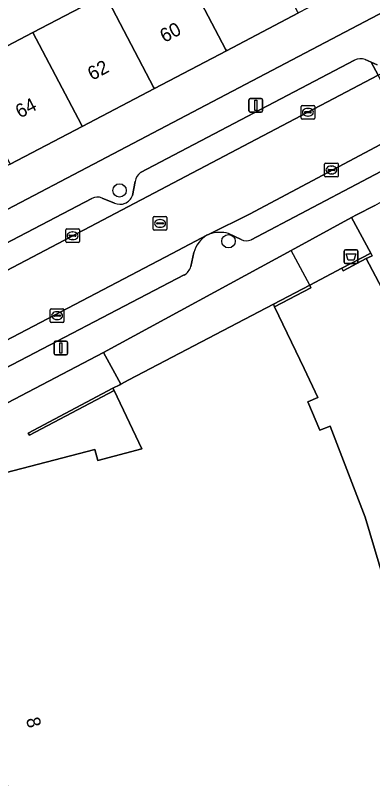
# Model space of a CAD drawing. Extents: x 163008 to 163854, y 382777 to 383982.
# Drawn here: x 163509.8 to 163535.9, y 383571.9 to 383627.6 of the extents above; entities that cross this region are included whole.
import ezdxf

# ---------------------------------------------------------------- set-up
doc = ezdxf.new("R2010")
doc.units = 0
for name, color, linetype in [('IMGEO_Afvalbak', 7, 'Continuous'), ('IMGEO_Boom', 7, 'Continuous'), ('IMGEO_Erf', 7, 'Continuous'), ('IMGEO_Hek', 7, 'Continuous'), ('IMGEO_Kolk', 7, 'Continuous'), ('IMGEO_Lichtmast', 7, 'Continuous'), ('IMGEO_Muur', 7, 'Continuous'), ('IMGEO_Pand', 7, 'Continuous'), ('IMGEO_Pand_nummerreeks', 7, 'Continuous'), ('IMGEO_Parkeervlak_open', 7, 'Continuous'), ('IMGEO_Rijbaan_lokaal_open', 7, 'Continuous'), ('IMGEO_Rioolput', 7, 'Continuous'), ('IMGEO_Voetpad_open', 7, 'Continuous')]:
    doc.layers.add(name, color=color, linetype=linetype)

msp = doc.modelspace()

# ---------------------------------------------------------------- linework, layer by layer
at = {"layer": 'IMGEO_Afvalbak'}
for p, q in [((163533.79, 383609.566), (163533.79, 383610.366)), ((163533.79, 383610.366), (163533.79, 383609.566)), ((163533.89, 383610.466), (163534.68, 383610.466)), ((163534.68, 383610.466), (163533.89, 383610.466)), ((163534.78, 383610.366), (163534.78, 383609.566)), ((163534.78, 383609.566), (163534.78, 383610.366)), ((163534.68, 383609.466), (163533.89, 383609.466)), ((163533.89, 383609.466), (163534.68, 383609.466))]:
    msp.add_line(p, q, dxfattribs=at)
msp.add_lwpolyline([(163533.933, 383610.18), (163534.637, 383610.18), (163534.488, 383609.71), (163534.082, 383609.71), (163533.933, 383610.18)], dxfattribs=at)
for centre, start, end in [((163533.89, 383610.366), 90, 180), ((163533.89, 383610.366), 90, 180), ((163534.68, 383610.366), 0, 90), ((163534.68, 383610.366), 360, 90), ((163533.89, 383609.566), 180, 270), ((163533.89, 383609.566), 180, 270), ((163534.68, 383609.566), 270, 0), ((163534.68, 383609.566), 270, 0)]:
    msp.add_arc(centre, 0.1, start, end, dxfattribs=at)
at = {"layer": 'IMGEO_Boom'}
for centre in [(163517.393, 383614.79), (163525.344, 383611.087)]:
    msp.add_circle(centre, 0.489, dxfattribs=at)
at = {"layer": 'IMGEO_Erf'}
msp.add_lwpolyline([(163573.296, 383648.71), (163572.639, 383649.878), (163567.271, 383647.061), (163562.012, 383644.301), (163556.752, 383641.54), (163551.493, 383638.78), (163546.233, 383636.02), (163540.972, 383633.259), (163535.713, 383630.499), (163530.453, 383627.738), (163525.193, 383624.978), (163519.934, 383622.218), (163514.674, 383619.457), (163509.414, 383616.697), (163504.155, 383613.937), (163500, 383611.756), (163498.895, 383611.176), (163493.636, 383608.416), (163488.375, 383605.656), (163483.05, 383602.861), (163484.352, 383600.383), (163496.281, 383606.645), (163500, 383608.597), (163573.963, 383647.424)], close=True, dxfattribs=at)
for points in [[(163470.061, 383627.398), (163479.446, 383609.721), (163484.774, 383612.517), (163490.033, 383615.277), (163495.293, 383618.038), (163500, 383620.508), (163500.553, 383620.798), (163505.812, 383623.558), (163511.073, 383626.319), (163516.333, 383629.08), (163521.592, 383631.84), (163526.852, 383634.6), (163525.523, 383637.132), (163525.472, 383637.229), (163530.731, 383639.988), (163530.782, 383639.892), (163530.87, 383639.723), (163532.111, 383637.36), (163537.371, 383640.121)], [(163552.189, 383557.011), (163552.957, 383578.182), (163552.957, 383589.318), (163552.957, 383593.256), (163544.154, 383593.256), (163535.402, 383609.817), (163533.722, 383608.929), (163533.625, 383609.112), (163531.269, 383607.886), (163531.358, 383607.701), (163528.712, 383606.31), (163530.858, 383601.795), (163531.855, 383599.696), (163531.124, 383599.374), (163532.008, 383597.315), (163532.755, 383597.603), (163535.313, 383590.961), (163537.366, 383584.104), (163536.603, 383583.918), (163537.2, 383581.61), (163537.97, 383581.812), (163539.467, 383574.855), (163540.441, 383567.775)]]:
    msp.add_lwpolyline(points, dxfattribs=at)
at = {"layer": 'IMGEO_Hek'}
for points in [[(163531.269, 383607.886), (163529.922, 383610.418)], [(163502.183, 383595.625), (163516.226, 383602.973)], [(163516.226, 383602.973), (163517.049, 383601.465)], [(163517.049, 383601.465), (163517.489, 383600.66)]]:
    msp.add_lwpolyline(points, dxfattribs=at)
at = {"layer": 'IMGEO_Kolk'}
for p, q in [((163530.64, 383620.07), (163530.64, 383620.922)), ((163530.715, 383620.996), (163531.567, 383620.996)), ((163531.128, 383620.776), (163531.153, 383620.776)), ((163531.641, 383620.922), (163531.641, 383620.07)), ((163530.899, 383620.49), (163530.899, 383620.502)), ((163531.337, 383620.453), (163530.939, 383620.453)), ((163530.942, 383620.539), (163531.34, 383620.539)), ((163531.151, 383620.216), (163531.126, 383620.216)), ((163531.383, 383620.502), (163531.383, 383620.49)), ((163531.567, 383619.996), (163530.715, 383619.996)), ((163532.359, 383615.858), (163532.359, 383616.71)), ((163532.434, 383616.784), (163533.286, 383616.784)), ((163533.36, 383616.71), (163533.36, 383615.858)), ((163532.618, 383616.278), (163532.618, 383616.29)), ((163533.056, 383616.241), (163532.658, 383616.241)), ((163532.661, 383616.327), (163533.059, 383616.327)), ((163532.847, 383616.564), (163532.872, 383616.564)), ((163533.102, 383616.29), (163533.102, 383616.278)), ((163533.286, 383615.784), (163532.434, 383615.784)), ((163532.87, 383616.004), (163532.845, 383616.004)), ((163513.465, 383611.062), (163513.465, 383611.914)), ((163513.54, 383611.988), (163514.392, 383611.988)), ((163513.953, 383611.768), (163513.978, 383611.768)), ((163514.466, 383611.914), (163514.466, 383611.062)), ((163513.724, 383611.482), (163513.724, 383611.494)), ((163514.162, 383611.445), (163513.764, 383611.445)), ((163513.767, 383611.531), (163514.165, 383611.531)), ((163513.976, 383611.208), (163513.951, 383611.208)), ((163514.208, 383611.494), (163514.208, 383611.482)), ((163514.392, 383610.988), (163513.54, 383610.988)), ((163512.411, 383606.159), (163513.263, 383606.159)), ((163512.336, 383605.233), (163512.336, 383606.085)), ((163512.595, 383605.653), (163512.595, 383605.665)), ((163513.033, 383605.616), (163512.635, 383605.616)), ((163512.638, 383605.702), (163513.036, 383605.702)), ((163512.824, 383605.939), (163512.849, 383605.939)), ((163513.079, 383605.665), (163513.079, 383605.653)), ((163513.337, 383606.085), (163513.337, 383605.233)), ((163513.263, 383605.159), (163512.411, 383605.159)), ((163512.847, 383605.379), (163512.822, 383605.379))]:
    msp.add_line(p, q, dxfattribs=at)
for points in [[(163530.64, 383620.07), (163530.64, 383620.922)], [(163530.715, 383620.996), (163531.567, 383620.996)], [(163531.641, 383620.922), (163531.641, 383620.07)], [(163531.567, 383619.996), (163530.715, 383619.996)], [(163532.359, 383615.858), (163532.359, 383616.71)], [(163532.434, 383616.784), (163533.286, 383616.784)], [(163533.36, 383616.71), (163533.36, 383615.858)], [(163533.286, 383615.784), (163532.434, 383615.784)], [(163513.465, 383611.062), (163513.465, 383611.914)], [(163513.54, 383611.988), (163514.392, 383611.988)], [(163514.466, 383611.914), (163514.466, 383611.062)], [(163514.392, 383610.988), (163513.54, 383610.988)], [(163512.411, 383606.159), (163513.263, 383606.159)], [(163512.336, 383605.233), (163512.336, 383606.085)], [(163513.337, 383606.085), (163513.337, 383605.233)], [(163513.263, 383605.159), (163512.411, 383605.159)]]:
    msp.add_lwpolyline(points, dxfattribs=at)
for centre, radius, start, end in [((163530.717, 383620.92), 0.0765, 91.552, 178.448), ((163530.717, 383620.92), 0.0765, 91.552, 178.448), ((163531.565, 383620.92), 0.0765, 1.552, 88.448), ((163531.565, 383620.92), 0.0765, 1.552, 88.448), ((163530.717, 383620.072), 0.0765, 181.552, 268.448), ((163530.717, 383620.072), 0.0765, 181.552, 268.448), ((163530.939, 383620.499), 0.0403, 85.8775, 175.7526), ((163530.936, 383620.489), 0.0366, 178.938, 274.7102), ((163531.34, 383620.496), 0.043, 264.8664, 352.4533), ((163531.344, 383620.501), 0.0386, 1.7309, 96.639), ((163531.565, 383620.072), 0.0765, 271.552, 358.448), ((163531.565, 383620.072), 0.0765, 271.552, 358.448), ((163532.436, 383616.708), 0.0765, 91.552, 178.448), ((163532.436, 383616.708), 0.0765, 91.552, 178.448), ((163533.284, 383616.708), 0.0765, 1.552, 88.448), ((163533.284, 383616.708), 0.0765, 1.552, 88.448), ((163532.658, 383616.287), 0.0403, 85.8775, 175.7526), ((163532.655, 383616.277), 0.0366, 178.938, 274.7102), ((163533.059, 383616.284), 0.043, 264.8664, 352.4533), ((163533.063, 383616.289), 0.0386, 1.7309, 96.639), ((163532.436, 383615.86), 0.0765, 181.552, 268.448), ((163532.436, 383615.86), 0.0765, 181.552, 268.448), ((163533.284, 383615.86), 0.0765, 271.552, 358.448), ((163533.284, 383615.86), 0.0765, 271.552, 358.448), ((163513.542, 383611.912), 0.0765, 91.552, 178.448), ((163513.542, 383611.912), 0.0765, 91.552, 178.448), ((163514.39, 383611.912), 0.0765, 1.552, 88.448), ((163514.39, 383611.912), 0.0765, 1.552, 88.448), ((163513.764, 383611.491), 0.0403, 85.8775, 175.7526), ((163513.761, 383611.481), 0.0366, 178.938, 274.7102), ((163514.165, 383611.488), 0.043, 264.8664, 352.4533), ((163514.169, 383611.493), 0.0386, 1.7309, 96.639), ((163513.542, 383611.064), 0.0765, 181.552, 268.448), ((163513.542, 383611.064), 0.0765, 181.552, 268.448), ((163514.39, 383611.064), 0.0765, 271.552, 358.448), ((163514.39, 383611.064), 0.0765, 271.552, 358.448), ((163512.413, 383606.083), 0.0765, 91.552, 178.448), ((163512.413, 383606.083), 0.0765, 91.552, 178.448), ((163513.261, 383606.083), 0.0765, 1.552, 88.448), ((163513.261, 383606.083), 0.0765, 1.552, 88.448), ((163512.635, 383605.662), 0.0403, 85.8775, 175.7526), ((163512.632, 383605.652), 0.0366, 178.938, 274.7102), ((163513.036, 383605.659), 0.043, 264.8664, 352.4533), ((163513.04, 383605.664), 0.0386, 1.7309, 96.639), ((163512.413, 383605.235), 0.0765, 181.552, 268.448), ((163512.413, 383605.235), 0.0765, 181.552, 268.448), ((163513.261, 383605.235), 0.0765, 271.552, 358.448), ((163513.261, 383605.235), 0.0765, 271.552, 358.448)]:
    msp.add_arc(centre, radius, start, end, dxfattribs=at)
for centre, major_axis, ratio, start_param, end_param in [((163531.127, 383620.496), (-0.387, 0.002), 0.722429, 4.712389, 7.853982), ((163531.152, 383620.496), (-0.39, 0.002), 0.717154, 1.570796, 4.712389), ((163532.846, 383616.284), (-0.387, 0.002), 0.722429, 4.712389, 7.853982), ((163532.871, 383616.284), (-0.39, 0.002), 0.717154, 1.570796, 4.712389), ((163513.952, 383611.488), (-0.387, 0.002), 0.722429, 4.712389, 7.853982), ((163513.977, 383611.488), (-0.39, 0.002), 0.717154, 1.570796, 4.712389), ((163512.823, 383605.659), (-0.387, 0.002), 0.722429, 4.712389, 7.853982), ((163512.848, 383605.659), (-0.39, 0.002), 0.717154, 1.570796, 4.712389)]:
    msp.add_ellipse(centre, major_axis=major_axis, ratio=ratio, start_param=start_param, end_param=end_param, dxfattribs=at)
at = {"layer": 'IMGEO_Lichtmast'}
for p, q in [((163526.837, 383620.593), (163526.837, 383621.393)), ((163526.837, 383621.393), (163526.837, 383620.593)), ((163526.937, 383621.493), (163527.727, 383621.493)), ((163527.727, 383621.493), (163526.937, 383621.493)), ((163527.827, 383621.393), (163527.827, 383620.593)), ((163527.827, 383620.593), (163527.827, 383621.393)), ((163527.727, 383620.493), (163526.937, 383620.493)), ((163526.937, 383620.493), (163527.727, 383620.493)), ((163512.611, 383602.909), (163512.611, 383603.709)), ((163512.611, 383603.709), (163512.611, 383602.909)), ((163512.711, 383603.809), (163513.501, 383603.809)), ((163513.501, 383603.809), (163512.711, 383603.809)), ((163513.601, 383603.709), (163513.601, 383602.909)), ((163513.601, 383602.909), (163513.601, 383603.709)), ((163513.501, 383602.809), (163512.711, 383602.809)), ((163512.711, 383602.809), (163513.501, 383602.809))]:
    msp.add_line(p, q, dxfattribs=at)
for points in [[(163527.257, 383621.368), (163527.407, 383621.368), (163527.407, 383620.618), (163527.257, 383620.618), (163527.257, 383621.368)], [(163513.031, 383603.684), (163513.181, 383603.684), (163513.181, 383602.934), (163513.031, 383602.934), (163513.031, 383603.684)]]:
    msp.add_lwpolyline(points, dxfattribs=at)
for centre, start, end in [((163526.937, 383621.393), 90, 180), ((163526.937, 383621.393), 90, 180), ((163527.727, 383621.393), 0, 90), ((163527.727, 383621.393), 360, 90), ((163526.937, 383620.593), 180, 270), ((163526.937, 383620.593), 180, 270), ((163527.727, 383620.593), 270, 0), ((163527.727, 383620.593), 270, 0), ((163512.711, 383603.709), 90, 180), ((163512.711, 383603.709), 90, 180), ((163513.501, 383603.709), 0, 90), ((163513.501, 383603.709), 360, 90), ((163512.711, 383602.909), 180, 270), ((163512.711, 383602.909), 180, 270), ((163513.501, 383602.909), 270, 0), ((163513.501, 383602.909), 270, 0)]:
    msp.add_arc(centre, 0.1, start, end, dxfattribs=at)
at = {"layer": 'IMGEO_Muur'}
for points in [[(163535.402, 383609.817), (163535.55, 383609.895), (163535.83, 383610.034), (163535.734, 383610.218), (163533.625, 383609.112), (163533.722, 383608.929)], [(163528.712, 383606.31), (163531.358, 383607.701), (163531.269, 383607.886), (163528.62, 383606.504)], [(163516.911, 383600.361), (163510.72, 383597.092), (163510.812, 383596.937), (163516.99, 383600.191)]]:
    msp.add_lwpolyline(points, close=True, dxfattribs=at)
at = {"layer": 'IMGEO_Pand'}
for points in [[(163525.193, 383624.978), (163530.453, 383627.738), (163530.392, 383627.855), (163526.852, 383634.6), (163521.592, 383631.84), (163525.132, 383625.094)], [(163525.193, 383624.978), (163525.132, 383625.094), (163521.592, 383631.84), (163516.333, 383629.08), (163519.873, 383622.334), (163519.934, 383622.218)], [(163511.073, 383626.319), (163514.613, 383619.574), (163514.674, 383619.457), (163519.934, 383622.218), (163519.873, 383622.334), (163516.333, 383629.08)], [(163511.073, 383626.319), (163505.812, 383623.558), (163509.353, 383616.813), (163509.414, 383616.697), (163514.674, 383619.457), (163514.613, 383619.574)]]:
    msp.add_lwpolyline(points, close=True, dxfattribs=at)
msp.add_lwpolyline([(163537.366, 383584.104), (163535.313, 383590.961), (163532.755, 383597.603), (163532.008, 383597.315), (163531.124, 383599.374), (163531.855, 383599.696), (163530.858, 383601.795), (163528.712, 383606.31), (163528.62, 383606.504), (163518.075, 383600.967), (163517.489, 383600.66), (163517.417, 383600.622), (163516.911, 383600.361), (163516.99, 383600.191), (163519.011, 383595.942), (163515.797, 383595.09), (163515.584, 383595.896), (163503.693, 383592.807), (163505.398, 383586.171), (163506.164, 383586.376), (163507.326, 383581.863), (163506.581, 383581.585), (163506.636, 383581.369), (163509.719, 383569.345)], dxfattribs=at)
at = {"layer": 'IMGEO_Parkeervlak_open'}
for points in [[(163536.2, 383623.952), (163535.759, 383624.139), (163536.256, 383623.191), (163538.628, 383624.417), (163537.862, 383625.877), (163537.732, 383625.533), (163537.496, 383624.53)], [(163496.842, 383602.483), (163497.431, 383602.792), (163536.256, 383623.191), (163535.759, 383624.139), (163535.309, 383624.33)], [(163534.544, 383624.297), (163518.918, 383616.096)], [(163526.995, 383611.185), (163539.184, 383617.611), (163538.364, 383619.174), (163526.867, 383613.052), (163523.935, 383611.609)], [(163518.536, 383615.445), (163518.331, 383614.412)], [(163515.379, 383614.201), (163500, 383606.185), (163498.372, 383605.336)], [(163517.027, 383613.873), (163516.113, 383614.236)], [(163523.76, 383611.522), (163521.231, 383610.2), (163499.428, 383598.796), (163498.927, 383598.534)], [(163525.342, 383611.645), (163526.265, 383611.215)], [(163522.593, 383609.238), (163522.818, 383610.277)], [(163502.094, 383598.174), (163507.357, 383600.961), (163522.118, 383608.625)]]:
    msp.add_lwpolyline(points, dxfattribs=at)
for centre, radius, start, end in [((163534.963, 383623.468), 0.929, 68.1279, 116.8122), ((163519.507, 383615.313), 0.98, 126.957, 172.2351), ((163515.78, 383613.502), 0.806, 65.6177, 119.8424), ((163517.43, 383614.744), 0.96, 245.1623, 339.7526), ((163524.695, 383609.411), 2.326, 73.8521, 109.0792), ((163524.855, 383609.715), 2.113, 121.2037, 164.572), ((163526.661, 383611.951), 0.836, 241.7318, 293.5616), ((163521.55, 383609.555), 1.09, 301.3886, 343.0688)]:
    msp.add_arc(centre, radius, start, end, dxfattribs=at)
at = {"layer": 'IMGEO_Rijbaan_lokaal_open'}
msp.add_lwpolyline([(163521.231, 383610.2), (163523.76, 383611.522), (163523.935, 383611.609), (163526.867, 383613.052), (163538.364, 383619.174), (163536.256, 383623.191), (163497.431, 383602.792), (163499.428, 383598.796)], close=True, dxfattribs=at)
at = {"layer": 'IMGEO_Rioolput'}
for p, q in [((163519.847, 383611.962), (163519.847, 383612.814)), ((163519.922, 383612.888), (163520.774, 383612.888)), ((163520.848, 383612.814), (163520.848, 383611.962)), ((163520.106, 383612.382), (163520.106, 383612.394)), ((163520.544, 383612.345), (163520.146, 383612.345)), ((163520.149, 383612.431), (163520.547, 383612.431)), ((163520.335, 383612.668), (163520.36, 383612.668)), ((163520.59, 383612.394), (163520.59, 383612.382)), ((163520.774, 383611.888), (163519.922, 383611.888)), ((163520.358, 383612.108), (163520.333, 383612.108))]:
    msp.add_line(p, q, dxfattribs=at)
for points in [[(163519.847, 383611.962), (163519.847, 383612.814)], [(163519.922, 383612.888), (163520.774, 383612.888)], [(163520.848, 383612.814), (163520.848, 383611.962)], [(163520.774, 383611.888), (163519.922, 383611.888)]]:
    msp.add_lwpolyline(points, dxfattribs=at)
for centre, radius, start, end in [((163519.924, 383612.812), 0.0765, 91.552, 178.448), ((163519.924, 383612.812), 0.0765, 91.552, 178.448), ((163520.772, 383612.812), 0.0765, 1.552, 88.448), ((163520.772, 383612.812), 0.0765, 1.552, 88.448), ((163520.146, 383612.391), 0.0403, 85.8775, 175.7526), ((163520.143, 383612.381), 0.0366, 178.938, 274.7102), ((163520.547, 383612.388), 0.043, 264.8664, 352.4533), ((163520.551, 383612.393), 0.0386, 1.7309, 96.639), ((163519.924, 383611.964), 0.0765, 181.552, 268.448), ((163519.924, 383611.964), 0.0765, 181.552, 268.448), ((163520.772, 383611.964), 0.0765, 271.552, 358.448), ((163520.772, 383611.964), 0.0765, 271.552, 358.448)]:
    msp.add_arc(centre, radius, start, end, dxfattribs=at)
for centre, major_axis, ratio, start_param, end_param in [((163520.334, 383612.388), (-0.387, 0.002), 0.722429, 4.712389, 7.853982), ((163520.359, 383612.388), (-0.39, 0.002), 0.717154, 1.570796, 4.712389)]:
    msp.add_ellipse(centre, major_axis=major_axis, ratio=ratio, start_param=start_param, end_param=end_param, dxfattribs=at)
at = {"layer": 'IMGEO_Voetpad_open'}
for points in [[(163660.946, 383688.485), (163662.308, 383689.219), (163663.349, 383695.598), (163616.752, 383671.337), (163613.665, 383669.729), (163574.576, 383649.377), (163573.296, 383648.71), (163573.963, 383647.424), (163500, 383608.597), (163496.281, 383606.645), (163484.352, 383600.383), (163482.707, 383599.519), (163472.11, 383593.956), (163459.945, 383587.552), (163448.4, 383581.347), (163448.133, 383581.195), (163445.165, 383579.641)], [(163474.824, 383581.222), (163476.288, 383582.075), (163482.256, 383585.184), (163484.853, 383586.589), (163493.744, 383591.049), (163502.183, 383595.625), (163516.226, 383602.973), (163529.922, 383610.418), (163534.324, 383612.811), (163534.692, 383613.011), (163536.02, 383613.7), (163536.37, 383613.881), (163544.838, 383618.349), (163574.482, 383633.9), (163578.714, 383636.107), (163584.249, 383637.806)], [(163518.918, 383616.096), (163534.544, 383624.297)], [(163535.309, 383624.33), (163535.759, 383624.139), (163536.2, 383623.952)], [(163542.274, 383619.238), (163541.546, 383618.855), (163539.184, 383617.611), (163526.995, 383611.185)], [(163518.331, 383614.412), (163518.536, 383615.445)], [(163498.372, 383605.336), (163500, 383606.185), (163515.379, 383614.201)], [(163516.113, 383614.236), (163517.027, 383613.873)], [(163536.02, 383613.7), (163534.692, 383613.011), (163534.324, 383612.811), (163535.734, 383610.218), (163535.83, 383610.034), (163535.55, 383609.895), (163535.402, 383609.817), (163544.154, 383593.256)], [(163523.935, 383611.609), (163523.76, 383611.522)], [(163526.265, 383611.215), (163525.342, 383611.645)], [(163522.818, 383610.277), (163522.593, 383609.238)], [(163522.118, 383608.625), (163507.357, 383600.961), (163502.094, 383598.174)], [(163506.027, 383581.213), (163506.636, 383581.369), (163506.581, 383581.585), (163507.326, 383581.863), (163506.164, 383586.376), (163505.398, 383586.171), (163503.693, 383592.807), (163515.584, 383595.896), (163515.797, 383595.09), (163519.011, 383595.942), (163516.99, 383600.191), (163510.812, 383596.937), (163510.72, 383597.092), (163516.911, 383600.361), (163517.417, 383600.622), (163517.489, 383600.66), (163517.049, 383601.465), (163516.226, 383602.973), (163502.183, 383595.625), (163493.744, 383591.049), (163493.487, 383587.506)]]:
    msp.add_lwpolyline(points, dxfattribs=at)
msp.add_lwpolyline([(163528.62, 383606.504), (163531.269, 383607.886), (163533.625, 383609.112), (163535.734, 383610.218), (163534.324, 383612.811), (163529.922, 383610.418), (163516.226, 383602.973), (163517.049, 383601.465), (163517.489, 383600.66), (163518.075, 383600.967)], close=True, dxfattribs=at)
for centre, radius, start, end in [((163534.963, 383623.468), 0.929, 68.1279, 116.8122), ((163519.507, 383615.313), 0.98, 126.957, 172.2351), ((163515.78, 383613.502), 0.806, 65.6177, 119.8424), ((163517.43, 383614.744), 0.96, 245.1623, 339.7526), ((163524.695, 383609.411), 2.326, 73.8521, 109.0792), ((163524.855, 383609.715), 2.113, 121.2037, 164.572), ((163526.661, 383611.951), 0.836, 241.7318, 293.5616), ((163521.55, 383609.555), 1.09, 301.3886, 343.0688)]:
    msp.add_arc(centre, radius, start, end, dxfattribs=at)

# ---------------------------------------------------------------- texts
at = {"layer": 'IMGEO_Pand_nummerreeks'}
for s, rotation, p in [('60', 27.607, (163520.667, 383625.544)), ('62', 27.607, (163515.391, 383622.785)), ('64', 27.607, (163510.123, 383620.03)), ('8', 284.3781, (163510.553, 383576.236))]:
    msp.add_text(s, height=1, rotation=rotation, dxfattribs=at).set_placement(p)

doc.saveas('drawing.dxf')
